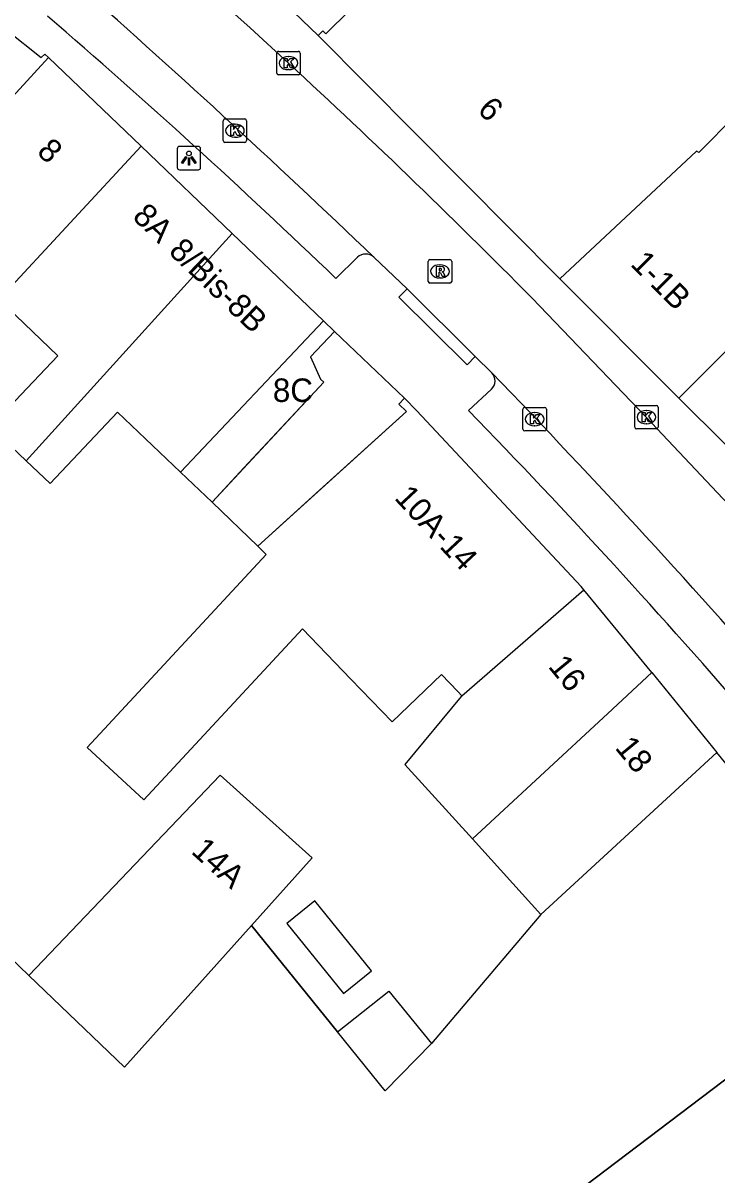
# Model space of a CAD drawing. Extents: x 160664 to 161506, y 382245 to 383288.
# Drawn here: x 161158.3 to 161187.91, y 383063.78 to 383112.9 of the extents above; entities that cross this region are included whole.
import ezdxf

# ---------------------------------------------------------------- set-up
doc = ezdxf.new("R2010")
doc.units = 0
for name, color, linetype in [('IMGEO_Hek', 7, 'Continuous'), ('IMGEO_Kolk', 7, 'Continuous'), ('IMGEO_Lichtpunt', 7, 'Continuous'), ('IMGEO_Muur', 7, 'Continuous'), ('IMGEO_Pand', 7, 'Continuous'), ('IMGEO_Pand_nummerreeks', 7, 'Continuous'), ('IMGEO_Pand_overbouw', 7, 'Continuous'), ('IMGEO_Parkeervlak_open', 7, 'Continuous'), ('IMGEO_Rijbaan_lokaal_open', 7, 'Continuous'), ('IMGEO_Rioolput', 7, 'Continuous'), ('IMGEO_Voetpad_open', 7, 'Continuous')]:
    doc.layers.add(name, color=color, linetype=linetype)

msp = doc.modelspace()

# ---------------------------------------------------------------- linework, layer by layer
at = {"layer": 'IMGEO_Hek'}
msp.add_lwpolyline([(161180.397, 383074.892), (161175.723, 383069.379)], dxfattribs=at)
at = {"layer": 'IMGEO_Kolk'}
for p, q in [((161169.2, 383111.693), (161170.052, 383111.693)), ((161169.125, 383110.767), (161169.125, 383111.619)), ((161169.613, 383111.473), (161169.638, 383111.473)), ((161170.126, 383111.619), (161170.126, 383110.767)), ((161170.052, 383110.693), (161169.2, 383110.693)), ((161169.636, 383110.913), (161169.611, 383110.913)), ((161166.839, 383107.884), (161166.839, 383108.736)), ((161166.914, 383108.81), (161167.766, 383108.81)), ((161167.84, 383108.736), (161167.84, 383107.884)), ((161167.327, 383108.59), (161167.352, 383108.59)), ((161167.766, 383107.81), (161166.914, 383107.81)), ((161167.35, 383108.03), (161167.325, 383108.03)), ((161179.705, 383096.507), (161180.557, 383096.507)), ((161184.399, 383095.667), (161184.399, 383096.519)), ((161184.474, 383096.593), (161185.326, 383096.593)), ((161185.4, 383096.519), (161185.4, 383095.667)), ((161179.63, 383095.581), (161179.63, 383096.433)), ((161180.118, 383096.287), (161180.143, 383096.287)), ((161180.631, 383096.433), (161180.631, 383095.581)), ((161184.887, 383096.373), (161184.912, 383096.373)), ((161180.557, 383095.507), (161179.705, 383095.507)), ((161180.141, 383095.727), (161180.116, 383095.727)), ((161185.326, 383095.593), (161184.474, 383095.593)), ((161184.91, 383095.813), (161184.885, 383095.813))]:
    msp.add_line(p, q, dxfattribs=at)
for points in [[(161169.2, 383111.693), (161170.052, 383111.693)], [(161169.125, 383110.767), (161169.125, 383111.619)], [(161169.446, 383111.393), (161169.569, 383111.393), (161169.569, 383111.242), (161169.699, 383111.393), (161169.863, 383111.393), (161169.717, 383111.242), (161169.87, 383110.993), (161169.718, 383110.993), (161169.633, 383111.157), (161169.569, 383111.09), (161169.569, 383110.993), (161169.446, 383110.993), (161169.446, 383111.393)], [(161170.126, 383111.619), (161170.126, 383110.767)], [(161170.052, 383110.693), (161169.2, 383110.693)], [(161166.839, 383107.884), (161166.839, 383108.736)], [(161166.914, 383108.81), (161167.766, 383108.81)], [(161167.84, 383108.736), (161167.84, 383107.884)], [(161167.16, 383108.51), (161167.283, 383108.51), (161167.283, 383108.359), (161167.413, 383108.51), (161167.577, 383108.51), (161167.431, 383108.359), (161167.584, 383108.11), (161167.432, 383108.11), (161167.347, 383108.274), (161167.283, 383108.207), (161167.283, 383108.11), (161167.16, 383108.11), (161167.16, 383108.51)], [(161167.766, 383107.81), (161166.914, 383107.81)], [(161179.705, 383096.507), (161180.557, 383096.507)], [(161184.399, 383095.667), (161184.399, 383096.519)], [(161184.474, 383096.593), (161185.326, 383096.593)], [(161185.4, 383096.519), (161185.4, 383095.667)], [(161179.63, 383095.581), (161179.63, 383096.433)], [(161179.951, 383096.207), (161180.074, 383096.207), (161180.074, 383096.056), (161180.204, 383096.207), (161180.368, 383096.207), (161180.222, 383096.056), (161180.375, 383095.807), (161180.223, 383095.807), (161180.138, 383095.971), (161180.074, 383095.904), (161180.074, 383095.807), (161179.951, 383095.807), (161179.951, 383096.207)], [(161180.631, 383096.433), (161180.631, 383095.581)], [(161184.72, 383096.293), (161184.843, 383096.293), (161184.843, 383096.142), (161184.973, 383096.293), (161185.137, 383096.293), (161184.991, 383096.142), (161185.144, 383095.893), (161184.992, 383095.893), (161184.907, 383096.057), (161184.843, 383095.99), (161184.843, 383095.893), (161184.72, 383095.893), (161184.72, 383096.293)], [(161180.557, 383095.507), (161179.705, 383095.507)], [(161185.326, 383095.593), (161184.474, 383095.593)]]:
    msp.add_lwpolyline(points, dxfattribs=at)
for centre, start, end in [((161169.202, 383111.617), 91.552, 178.448), ((161169.202, 383111.617), 91.552, 178.448), ((161170.05, 383111.617), 1.552, 88.448), ((161170.05, 383111.617), 1.552, 88.448), ((161169.202, 383110.769), 181.552, 268.448), ((161169.202, 383110.769), 181.552, 268.448), ((161170.05, 383110.769), 271.552, 358.448), ((161170.05, 383110.769), 271.552, 358.448), ((161166.916, 383108.734), 91.552, 178.448), ((161166.916, 383108.734), 91.552, 178.448), ((161167.764, 383108.734), 1.552, 88.448), ((161167.764, 383108.734), 1.552, 88.448), ((161166.916, 383107.886), 181.552, 268.448), ((161166.916, 383107.886), 181.552, 268.448), ((161167.764, 383107.886), 271.552, 358.448), ((161167.764, 383107.886), 271.552, 358.448), ((161179.707, 383096.431), 91.552, 178.448), ((161179.707, 383096.431), 91.552, 178.448), ((161180.555, 383096.431), 1.552, 88.448), ((161180.555, 383096.431), 1.552, 88.448), ((161184.476, 383096.517), 91.552, 178.448), ((161184.476, 383096.517), 91.552, 178.448), ((161185.324, 383096.517), 1.552, 88.448), ((161185.324, 383096.517), 1.552, 88.448), ((161179.707, 383095.583), 181.552, 268.448), ((161179.707, 383095.583), 181.552, 268.448), ((161180.555, 383095.583), 271.552, 358.448), ((161180.555, 383095.583), 271.552, 358.448), ((161184.476, 383095.669), 181.552, 268.448), ((161184.476, 383095.669), 181.552, 268.448), ((161185.324, 383095.669), 271.552, 358.448), ((161185.324, 383095.669), 271.552, 358.448)]:
    msp.add_arc(centre, 0.0765, start, end, dxfattribs=at)
for centre, major_axis, ratio, start_param, end_param in [((161169.612, 383111.193), (-0.387, 0.002), 0.722429, 4.712389, 7.853982), ((161169.637, 383111.193), (-0.39, 0.002), 0.717154, 1.570796, 4.712389), ((161167.326, 383108.31), (-0.387, 0.002), 0.722429, 4.712389, 7.853982), ((161167.351, 383108.31), (-0.39, 0.002), 0.717154, 1.570796, 4.712389), ((161180.117, 383096.007), (-0.387, 0.002), 0.722429, 4.712389, 7.853982), ((161180.142, 383096.007), (-0.39, 0.002), 0.717154, 1.570796, 4.712389), ((161184.886, 383096.093), (-0.387, 0.002), 0.722429, 4.712389, 7.853982), ((161184.911, 383096.093), (-0.39, 0.002), 0.717154, 1.570796, 4.712389)]:
    msp.add_ellipse(centre, major_axis=major_axis, ratio=ratio, start_param=start_param, end_param=end_param, dxfattribs=at)
at = {"layer": 'IMGEO_Lichtpunt'}
for p, q in [((161164.878, 383107.542), (161164.878, 383106.735)), ((161164.878, 383107.542), (161164.878, 383106.735)), ((161165.78, 383107.637), (161164.972, 383107.637)), ((161165.78, 383107.637), (161164.972, 383107.637)), ((161165.874, 383106.735), (161165.874, 383107.542)), ((161165.874, 383106.735), (161165.874, 383107.542)), ((161164.972, 383106.641), (161165.78, 383106.641)), ((161164.972, 383106.641), (161165.78, 383106.641))]:
    msp.add_line(p, q, dxfattribs=at)
for points in [[(161165.252, 383107.206), (161165.291, 383107.178), (161165.103, 383106.916), (161165.065, 383106.943), (161165.252, 383107.206)], [(161165.354, 383107.158), (161165.401, 383107.158), (161165.401, 383106.836), (161165.354, 383106.836), (161165.354, 383107.158)], [(161165.464, 383107.178), (161165.502, 383107.205), (161165.689, 383106.943), (161165.65, 383106.915), (161165.464, 383107.178)]]:
    msp.add_lwpolyline(points, dxfattribs=at)
msp.add_circle((161165.377, 383107.34), 0.0994, dxfattribs=at)
for centre, start, end in [((161164.972, 383107.542), 90, 180), ((161164.972, 383107.542), 90, 180), ((161165.78, 383107.542), 0, 90), ((161165.78, 383107.542), 0, 90), ((161164.972, 383106.735), 180, 270), ((161164.972, 383106.735), 180, 270), ((161165.78, 383106.735), 270, 0), ((161165.78, 383106.735), 270, 360)]:
    msp.add_arc(centre, 0.0946, start, end, dxfattribs=at)
at = {"layer": 'IMGEO_Muur'}
for points in [[(161158.54, 383072.292), (161154.974, 383075.718), (161150.151, 383070.564)], [(161168.045, 383074.423), (161171.715, 383069.888)], [(161188.59, 383068.086), (161175.134, 383057.903), (161180.27, 383053.027), (161182.682, 383054.225), (161194.136, 383039.726), (161186.569, 383034.862), (161181.216, 383031.542), (161181.726, 383030.87), (161174.185, 383025.121), (161174.124, 383025.2), (161173.794, 383024.943), (161173.862, 383024.856), (161167.259, 383019.517), (161167.052, 383019.715), (161166.876, 383019.535)]]:
    msp.add_lwpolyline(points, dxfattribs=at)
at = {"layer": 'IMGEO_Pand'}
for points in [[(161170.895, 383112.364), (161171.095, 383112.562), (161171.222, 383112.435), (161174.305, 383115.502), (161182.465, 383123.622)], [(161150.969, 383118.422), (161150.769, 383118.138), (161151.906, 383117.212), (161152.108, 383117.487), (161154.903, 383115.237), (161154.673, 383114.965), (161155.836, 383114.029), (161156.057, 383114.302), (161157.818, 383112.888), (161157.606, 383112.6), (161159.074, 383111.431), (161159.233, 383111.579), (161159.385, 383111.434)], [(161181.21, 383101.997), (161170.895, 383112.364)], [(161159.385, 383111.434), (161152.47, 383103.892), (161150.569, 383101.727)], [(161159.385, 383111.434), (161163.346, 383107.644)], [(161192.361, 383107.815), (161191.873, 383107.353), (161190.472, 383108.867), (161189.642, 383108.041), (161188.716, 383108.977), (161187.136, 383107.378), (161187.043, 383107.441), (161181.21, 383101.997)], [(161163.346, 383107.644), (161157.262, 383101.115)], [(161163.346, 383107.644), (161167.225, 383103.932)], [(161186.276, 383096.906), (161191.964, 383102.57), (161191.755, 383102.812), (161194.582, 383105.469)], [(161167.225, 383103.932), (161158.436, 383094.229)], [(161171.117, 383100.207), (161167.225, 383103.932)], [(161186.276, 383096.906), (161181.21, 383101.997)], [(161158.436, 383094.229), (161156.898, 383095.675), (161159.788, 383098.711), (161157.262, 383101.115)], [(161165.022, 383093.749), (161171.117, 383100.207)], [(161171.117, 383100.207), (161171.595, 383099.75)], [(161171.595, 383099.75), (161170.569, 383098.661), (161170.986, 383097.716), (161171.134, 383097.582), (161167.723, 383093.927), (161166.363, 383092.47), (161165.022, 383093.749)], [(161174.577, 383096.898), (161174.333, 383096.651), (161174.656, 383096.342), (161170.952, 383092.985), (161168.316, 383090.596), (161168.667, 383090.233), (161161.037, 383082.007), (161163.45, 383079.77), (161170.219, 383087.072), (161172.286, 383084.926), (161174.048, 383083.097), (161176.152, 383085.123), (161176.845, 383084.402), (161177.023, 383084.216)], [(161182.226, 383088.728), (161182.108, 383088.871), (161175.102, 383096.364), (161174.577, 383096.898)], [(161190.478, 383092.757), (161190.225, 383092.991), (161186.276, 383096.906)], [(161165.022, 383093.749), (161162.335, 383096.311), (161159.455, 383093.27), (161158.436, 383094.229)], [(161177.023, 383084.216), (161182.226, 383088.728)], [(161185.124, 383085.202), (161182.226, 383088.728)], [(161177.474, 383078.11), (161183.251, 383083.452), (161185.124, 383085.202)], [(161185.124, 383085.202), (161187.91, 383081.796)], [(161177.023, 383084.216), (161176.992, 383084.189), (161174.585, 383081.276), (161177.474, 383078.11)], [(161187.91, 383081.796), (161180.397, 383074.892)], [(161158.54, 383072.292), (161166.709, 383080.822), (161170.631, 383077.307), (161168.045, 383074.423)], [(161180.397, 383074.892), (161177.474, 383078.11)], [(161169.558, 383074.502), (161171.971, 383071.521), (161173.168, 383072.49), (161170.755, 383075.471), (161169.558, 383074.502)], [(161168.045, 383074.423), (161162.627, 383068.378), (161158.54, 383072.292)], [(161171.715, 383069.888), (161173.907, 383071.623), (161175.723, 383069.379)], [(161175.723, 383069.379), (161173.753, 383067.371), (161171.715, 383069.888)]]:
    msp.add_lwpolyline(points, dxfattribs=at)
at = {"layer": 'IMGEO_Pand_overbouw'}
msp.add_lwpolyline([(161171.595, 383099.75), (161170.569, 383098.661), (161170.986, 383097.716), (161171.134, 383097.582), (161166.363, 383092.47), (161168.316, 383090.596), (161174.656, 383096.342), (161174.333, 383096.651), (161174.577, 383096.898)], close=True, dxfattribs=at)
at = {"layer": 'IMGEO_Parkeervlak_open'}
for points in [[(161158.54, 383072.292), (161154.974, 383075.718), (161150.151, 383070.564)], [(161180.397, 383074.892), (161175.723, 383069.379)], [(161171.715, 383069.888), (161168.045, 383074.423)], [(161166.699, 383019.703), (161166.876, 383019.535), (161167.052, 383019.715), (161167.259, 383019.517), (161173.862, 383024.856), (161173.794, 383024.943), (161174.124, 383025.2), (161174.185, 383025.121), (161181.726, 383030.87), (161181.216, 383031.542), (161186.569, 383034.862), (161194.136, 383039.726), (161182.682, 383054.225), (161180.27, 383053.027), (161175.134, 383057.903), (161188.59, 383068.086)]]:
    msp.add_lwpolyline(points, dxfattribs=at)
at = {"layer": 'IMGEO_Rijbaan_lokaal_open'}
for points in [[(161147.93, 383128.951), (161149.992, 383127.403), (161151.741, 383126.144), (161155.788, 383123.03), (161159.426, 383120.105), (161164.265, 383116.017), (161167.997, 383112.702), (161169.625, 383111.191)], [(161174.691, 383101.563), (161173.269, 383102.912)], [(161174.691, 383101.563), (161177.596, 383098.687)], [(161180.348, 383100.832), (161184.895, 383096.092), (161189.326, 383091.383)], [(161178.306, 383097.983), (161177.596, 383098.687)]]:
    msp.add_lwpolyline(points, dxfattribs=at)
for centre, radius, start, end in [((160881.776, 382798.17), 421.706, 46.27304, 48.67178), ((160966.626, 382890.329), 299.981, 44.56518, 47.41315), ((160907.972, 382836.879), 375.84, 41.08844, 44.00495)]:
    msp.add_arc(centre, radius, start, end, dxfattribs=at)
at = {"layer": 'IMGEO_Rioolput'}
for p, q in [((161175.588, 383101.885), (161175.588, 383102.737)), ((161175.663, 383102.811), (161176.515, 383102.811)), ((161176.076, 383102.591), (161176.101, 383102.591)), ((161176.589, 383102.737), (161176.589, 383101.885)), ((161176.099, 383102.031), (161176.074, 383102.031)), ((161176.515, 383101.811), (161175.663, 383101.811))]:
    msp.add_line(p, q, dxfattribs=at)
for points in [[(161175.588, 383101.885), (161175.588, 383102.737)], [(161175.663, 383102.811), (161176.515, 383102.811)], [(161176.177, 383102.509), (161175.925, 383102.511), (161175.925, 383102.111)], [(161176.103, 383102.43), (161176.049, 383102.43), (161176.049, 383102.349)], [(161176.049, 383102.349), (161176.101, 383102.349)], [(161176.589, 383102.737), (161176.589, 383101.885)], [(161175.925, 383102.111), (161176.049, 383102.111), (161176.049, 383102.273), (161176.06, 383102.273)], [(161176.107, 383102.244), (161176.178, 383102.111), (161176.318, 383102.111), (161176.253, 383102.237)], [(161176.515, 383101.811), (161175.663, 383101.811)]]:
    msp.add_lwpolyline(points, dxfattribs=at)
for centre, radius, start, end in [((161175.665, 383102.735), 0.0765, 91.552, 178.448), ((161175.665, 383102.735), 0.0765, 91.552, 178.448), ((161176.085, 383102.538), 0.19, 274.7715, 282.9687), ((161176.109, 383102.334), 0.0964, 77.0061, 93.1865), ((161176.123, 383102.391), 0.0378, 276.6634, 79.6772), ((161176.176, 383102.399), 0.109, 350.3612, 89.416), ((161176.174, 383102.399), 0.112, 277.5842, 350.9817), ((161176.513, 383102.735), 0.0765, 1.552, 88.448), ((161176.513, 383102.735), 0.0765, 1.552, 88.448), ((161175.665, 383101.887), 0.0765, 181.552, 268.448), ((161175.665, 383101.887), 0.0765, 181.552, 268.448), ((161176.059, 383102.22), 0.0533, 26.0293, 88.6989), ((161176.158, 383102.184), 0.108, 29.5134, 73.7905), ((161176.513, 383101.887), 0.0765, 271.552, 358.448), ((161176.513, 383101.887), 0.0765, 271.552, 358.448)]:
    msp.add_arc(centre, radius, start, end, dxfattribs=at)
for centre, major_axis, ratio, start_param, end_param in [((161176.075, 383102.311), (-0.387, 0.002), 0.722429, 4.712389, 7.853982), ((161176.1, 383102.311), (-0.39, 0.002), 0.717154, 1.570796, 4.712389)]:
    msp.add_ellipse(centre, major_axis=major_axis, ratio=ratio, start_param=start_param, end_param=end_param, dxfattribs=at)
at = {"layer": 'IMGEO_Voetpad_open'}
for points in [[(161170.895, 383112.364), (161168.139, 383115.025)], [(161172.568, 383102.923), (161171.648, 383102.012)], [(161177.596, 383098.687), (161177.245, 383098.332), (161174.34, 383101.208), (161174.691, 383101.563)], [(161174.577, 383096.898), (161171.595, 383099.75)], [(161177.314, 383096.373), (161178.288, 383097.288)], [(161194.843, 383073.041), (161193.247, 383075.298), (161187.91, 383081.796)]]:
    msp.add_lwpolyline(points, dxfattribs=at)
for centre, radius, start, end in [((160957.84, 382879.102), 308.873, 46.19396, 49.27767), ((161172.912, 383102.516), 0.533, 47.969, 130.233), ((161177.95, 383097.644), 0.491, 313.501, 43.5319), ((160952.53, 382878.146), 313.29, 40.84317, 44.15204)]:
    msp.add_arc(centre, radius, start, end, dxfattribs=at)

# ---------------------------------------------------------------- texts
at = {"layer": 'IMGEO_Pand_nummerreeks'}
for s, rotation, p in [('6', 314.8567, (161177.644, 383109.153)), ('8', 316.3816, (161158.844, 383107.36)), ('8A', 316.2604, (161162.921, 383104.59)), ('8/Bis-8B', 316.2547, (161164.468, 383103.11)), ('1-1B', 314.8567, (161184.176, 383102.589)), ('10A-14', 313.0117, (161174.107, 383092.623)), ('16', 309.425, (161180.675, 383085.45)), ('18', 309.4228, (161183.525, 383081.982)), ('14A', 317.8644, (161165.43, 383077.527))]:
    msp.add_text(s, height=1, rotation=rotation, dxfattribs=at).set_placement(p)
msp.add_text('8C', height=1, dxfattribs=at).set_placement((161168.959, 383096.743))

doc.saveas('drawing.dxf')
